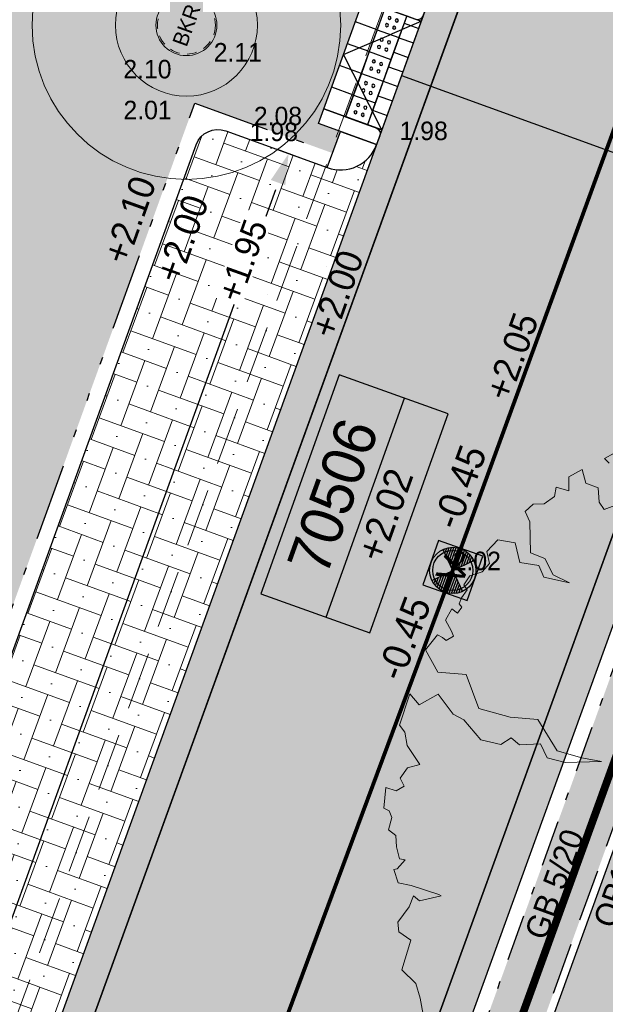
# Model space of a CAD drawing. Header units: metres. Extents: x 134157 to 138734, y 451157 to 455772.
# Tile 718 of 1056: x 136644 to 136652, y 454034 to 454047. Entities that reach past the tile are written whole.
import ezdxf
from ezdxf.enums import TextEntityAlignment as Align

# ---------------------------------------------------------------- set-up
doc = ezdxf.new("R2010")
doc.units = ezdxf.units.M
doc.set_wipeout_variables(frame=1)
for name, pattern in [('CENTER__G5', [2.4, 1.5, -0.3, 0.3, -0.3]), ('DASHDOT__G2', [1.2, 0.6, -0.3, 0, -0.3]), ('DASHED2', [9.524999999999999, 6.35, -3.175]), ('DGN_Style_2', [25.09271647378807, 15.05562988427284, -10.03708658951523]), ('HIDDEN__G5', [1.125, 0.75, -0.375]), ('TR18X20__G2', [2.5999999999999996, 1, -0.4, 0, -0.4, 0, -0.4, 0, -0.4])]:
    doc.linetypes.add(name, pattern=pattern)
doc.layers.add('-DR-alg-hulplijnen', color=210, linetype='Continuous', plot=False)
doc.layers.add('-DR-alg-hulplijnen bochtstralen uitritconstructies', color=210, linetype='Continuous', plot=False)
doc.layers.add('-DR-alg-hulplijnen kantverharding asflast nieuwe fietsstraat', color=7, linetype='Continuous', true_color=0xff9429, plot=False)
for name, color, linetype, lineweight in [('-DR-bs-boom', 253, 'Continuous', 13), ('-DR-nw-inr-brandkraan', 2, 'Continuous', 0), ('-DR-nw-rio-HWA 125', 170, 'HIDDEN__G5', 13), ('-DR-nw-vh-arc-tegels 300x300x45', 253, 'Continuous', 9)]:
    doc.layers.add(name, color=color, linetype=linetype, lineweight=lineweight)
for name, color, linetype in [('-DR-bs-rio-DWA Jutfaseweg', 253, 'Continuous'), ('-DR-bs-rio-inspectieput', 253, 'Continuous'), ('-DR-bs-rio-putnummer @ 0.2', 253, 'Continuous'), ('-DR-bs-rio-txt @ 0.2', 253, 'Continuous'), ('-DR-bs-txt-hoogtemaat', 253, 'Continuous'), ('-DR-nw-maatvoering', 3, 'Continuous'), ('-DR-nw-rio-HWA 160', 170, 'CENTER__G5'), ('-DR-nw-rio-putrand VWA', 2, 'Continuous'), ('-DR-nw-txt-hoogtemaat', 2, 'Continuous'), ('-DR-nw-vh-band 10x20 ob', 2, 'HIDDEN__G5'), ('-DR-nw-vh-band 18-20x25', 2, 'TR18X20__G2'), ('-DR-nw-vh-band 18-20x25 hoekblok R 0.50 uitwendig', 2, 'Continuous'), ('-DR-nw-vh-band 18-20x25 Inritperronbanden', 2, 'Continuous'), ('-DR-nw-vh-band 5-20x25', 2, 'DASHDOT__G2'), ('-DR-nw-vh-block invalide oprit dubbelklinkers', 252, 'Continuous'), ('-DR-nw-vh-block invalide oprit tegels 300x300x60', 252, 'Continuous'), ('-DR-nw-vh-block oprit Utrecht 80cm diep', 7, 'Continuous'), ('-DR-nw-vh-geleidelijntegels noppentegels 300x300x60', 250, 'Continuous'), ('-DR-nw-vh-kantverharding', 3, 'Continuous'), ('-DR-nw-vh-scheiding verhardingen trottoir', 1, 'Continuous'), ('-DR-nw-vh-txt-kantopsluitingen', 2, 'Continuous')]:
    doc.layers.add(name, color=color, linetype=linetype)
doc.layers.add('-DR-nw-gr-arc-gras', color=7, linetype='Continuous', true_color=0xb5d5a4)
for name, color, linetype, lineweight, true_color in [('-DR-nw-vh-arc-asfalt fietsstraat rood', 7, 'Continuous', 9, 0xdfbfc7), ('-DR-nw-vh-arc-sbs df Drainflow', 7, 'Continuous', 9, 0xb9747c), ('-DR-nw-vh-arc-sbs kf bruinrood rabat halfsteens', 7, 'Continuous', 9, 0xb88485)]:
    doc.layers.add(name, color=color, linetype=linetype, lineweight=lineweight, true_color=true_color)
doc.layers.add('-DR-nw-vh-arc-halfverharding stabilizer', color=7, linetype='Continuous', lineweight=9, true_color=0xe2e1c1, transparency=0.1)
doc.styles.add('CiCom Engineering', font='txt', dxfattribs={"height": 1.8})
doc.styles.add('Drong', font='txt', dxfattribs={"height": 1.8})
doc.dimstyles.new('Drong', dxfattribs={"dimtxt": 1.8, "dimasz": 2.5, "dimexe": 0, "dimexo": 0, "dimgap": 0.9, "dimtad": 1, "dimzin": 0, "dimdsep": 46, "dimtxsty": 'Drong', "dimblk": 'dimblk-wit', "dimcen": 0, "dimse1": 1, "dimse2": 1, "dimclrd": 256, "dimclre": 1, "dimclrt": 7, "dimadec": 0, "dimazin": 0, "dimtfac": 1, "dimtmove": 0, "dimatfit": 3, "dimfxl": 1, "dimtolj": 1, "dimtzin": 0, "dimarcsym": 0})
pattern_1 = [(115.3356253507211, (136419.7180158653, 453326.2367068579), (-0.2236810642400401, -0.1059037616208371), [0.06, -0.187485]), (205.3356253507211, (136419.7180158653, 453326.2367068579), (0.1059037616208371, -0.22368106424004), [0.06, -0.187485])]

# ---------------------------------------------------------------- blocks, each defined once
blk = doc.blocks.new('Boom bestaand 1')
for points in [[(-0.4876793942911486, -0.04689045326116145), (-0.4867905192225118, -0.05932826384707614), (-0.4796799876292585, -0.05666299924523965)], [(-0.4325726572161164, -0.05488624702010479), (-0.4341562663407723, -0.082442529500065), (-0.4438616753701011, -0.08442230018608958), (-0.4591129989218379, -0.0788789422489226), (-0.4694125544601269, -0.08976781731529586), (-0.4852582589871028, -0.08739209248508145), (-0.4834755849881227, -0.1044182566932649), (-0.4690165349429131, -0.1107536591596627), (-0.4787219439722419, -0.1222364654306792), (-0.4698088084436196, -0.1279778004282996), (-0.4666397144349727, -0.1420344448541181), (-0.471197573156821, -0.1534835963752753), (-0.4672833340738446, -0.1649416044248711), (-0.4544219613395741, -0.1649416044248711), (-0.4219893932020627, -0.1780763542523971), (-0.409966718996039, -0.1657799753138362), (-0.389277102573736, -0.1643826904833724), (-0.3736199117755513, -0.1512478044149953), (-0.3909544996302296, -0.175281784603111), (-0.4052137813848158, -0.175281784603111), (-0.4169567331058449, -0.1934470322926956), (-0.4393239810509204, -0.1892550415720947), (-0.4502279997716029, -0.2060228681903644), (-0.4429587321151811, -0.2225112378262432), (-0.4293484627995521, -0.2253992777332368), (-0.4239762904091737, -0.2366267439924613), (-0.4254414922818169, -0.2510271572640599), (-0.418848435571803, -0.2612782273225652), (-0.4122553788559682, -0.2603019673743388), (-0.4066391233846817, -0.2695767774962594), (-0.4012669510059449, -0.2747023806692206), (-0.3966274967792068, -0.2734819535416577), (-0.3924762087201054, -0.2805602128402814), (-0.3993135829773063, -0.2847094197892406), (-0.3905228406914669, -0.2961809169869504), (-0.3763599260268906, -0.2947164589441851), (-0.3702552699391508, -0.2952046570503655), (-0.3690343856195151, -0.3047234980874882), (-0.3739181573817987, -0.307164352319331), (-0.3790460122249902, -0.3110695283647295), (-0.3685879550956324, -0.3301182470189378), (-0.3402060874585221, -0.3273904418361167), (-0.3249566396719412, -0.2991245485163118), (-0.2839884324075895, -0.301203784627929), (-0.2610645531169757, -0.2728350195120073), (-0.2463278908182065, -0.2450116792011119), (-0.2053925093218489, -0.2390105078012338), (-0.1868351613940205, -0.2166427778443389), (-0.1742816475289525, -0.1980938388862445), (-0.189564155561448, -0.2362827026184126), (-0.2026635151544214, -0.2526493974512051), (-0.2201291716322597, -0.2531949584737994), (-0.2283163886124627, -0.2755626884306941), (-0.2392323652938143, -0.2810182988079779), (-0.2370492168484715, -0.2946571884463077), (-0.2506941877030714, -0.313205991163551), (-0.2790760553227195, -0.3219349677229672), (-0.2898422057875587, -0.3303738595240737), (-0.3172829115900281, -0.3367933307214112), (-0.3145534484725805, -0.3612149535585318), (-0.3303818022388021, -0.3661248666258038), (-0.3025457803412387, -0.3906749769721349), (-0.2927212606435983, -0.3884927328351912), (-0.2779845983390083, -0.3917659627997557), (-0.2528775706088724, -0.3874016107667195), (-0.2548309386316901, -0.4015582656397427), (-0.2470641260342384, -0.4137096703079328), (-0.2372707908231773, -0.4130346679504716), (-0.235920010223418, -0.4234984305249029), (-0.2440246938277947, -0.4329495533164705), (-0.2234253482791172, -0.4440884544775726), (-0.2183598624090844, -0.4397003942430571), (-0.2102551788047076, -0.4400378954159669), (-0.1991112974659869, -0.448814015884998), (-0.1899934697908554, -0.4440884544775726), (-0.1778364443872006, -0.4484763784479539), (-0.1639910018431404, -0.4505016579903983), (-0.1606139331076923, -0.4451010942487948), (-0.1548731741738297, -0.4572524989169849), (-0.1555486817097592, -0.4613030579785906), (-0.1400145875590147, -0.4626531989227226), (-0.1312346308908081, -0.4505016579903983), (-0.1096221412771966, -0.4258612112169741), (-0.1072582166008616, -0.4238359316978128), (-0.1116481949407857, -0.448814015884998), (-0.1194152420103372, -0.4525269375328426), (-0.1102974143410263, -0.4619780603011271), (-0.09917651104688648, -0.4806846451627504), (-0.0889794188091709, -0.4840821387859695), (-0.07470325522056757, -0.4752485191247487), (-0.04819058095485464, -0.4976722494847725), (-0.02779592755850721, -0.489518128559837), (-0.01080061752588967, -0.4915566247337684), (0.01571205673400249, -0.4976722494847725)]]:
    blk.add_lwpolyline(points)
blk = doc.blocks.new('*X91')
at = {"color": 0, "ltscale": 0.5}
for p, q in [((126991.2629420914, 427696.486019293), (127067.7071993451, 427705.0261523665)), ((125441.0058628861, 427235.7680935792), (125980.0266804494, 427295.985952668)), ((125475.5253790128, 427335.4670658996), (125874.790300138, 427380.0717972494)), ((125523.4259358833, 427436.6609296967), (125769.5539198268, 427464.157641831)), ((125587.873282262, 427539.7033533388), (125664.3175395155, 427548.2434864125)), ((126570.833719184, 427170.3041177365), (127356.1201106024, 427258.0340601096)), ((126654.9195637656, 427275.5404980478), (127322.2184035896, 427350.0892097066)), ((126739.005408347, 427380.7768783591), (127278.0262259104, 427440.9947374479)), ((126823.0912529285, 427486.0132586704), (127222.3561740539, 427530.6179900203)), ((126907.17709751, 427591.2496389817), (127153.3050814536, 427618.7463511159)), ((125402.0241117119, 426943.8855111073), (126295.7358213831, 427043.7284189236)), ((125405.2130496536, 427040.0843211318), (126190.499441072, 427127.814263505)), ((125408.0000215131, 426848.7105715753), (126400.9722016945, 426959.642574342)), ((125417.9642209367, 427137.3513964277), (126085.2630607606, 427211.9001080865)), ((125423.0129560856, 426754.5452225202), (126318.5761854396, 426854.5949768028)), ((126402.6620300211, 426959.831357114), (127395.6342102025, 427070.7633598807)), ((126486.7478746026, 427065.0677374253), (127380.4595842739, 427164.9106452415)), ((126506.2085820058, 426875.5567297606), (127401.7718113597, 426975.6064840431)), ((126611.444962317, 426791.4708851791), (127398.7490995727, 426879.4262443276)), ((125447.1862036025, 426661.403237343), (126234.4903408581, 426749.3585964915)), ((125480.9119498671, 426569.3284299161), (126150.4044962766, 426644.1222161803)), ((125524.9116589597, 426478.4014001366), (126066.3186516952, 426538.8858358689)), ((125580.3628158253, 426388.753693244), (125982.2328071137, 426433.6494555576)), ((126716.6813426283, 426707.3850405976), (127386.1738890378, 426782.1788268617)), ((126821.9177229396, 426623.2991960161), (127363.324715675, 426683.7836317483)), ((126927.1541032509, 426539.2133514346), (127329.0240945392, 426584.1091137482)), ((127032.3904835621, 426455.1275068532), (127281.3851605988, 426482.9444777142)), ((125649.1522854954, 426300.5961043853), (125898.1469625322, 426328.4130752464)), ((125734.4152620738, 426214.2788884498), (125814.0611179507, 426223.176694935)), ((127137.6268638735, 426371.0416622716), (127217.2727197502, 426379.9394687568))]:
    blk.add_line(p, q, dxfattribs=at)
blk = doc.blocks.new('Inspectieput')
at = {"color": 0, "ltscale": 0.5}
for p, q in [((0.3534491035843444, 0.3528072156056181), (-0.3543000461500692, -0.3536566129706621)), ((-0.3536573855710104, 0.3534498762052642), (0.3528064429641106, -0.3542992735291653))]:
    blk.add_line(p, q, dxfattribs=at)
blk.add_circle((-0.0004254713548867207, -0.0004246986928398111), 0.5, dxfattribs=at)
at = {"color": 0, "ltscale": 0.5, "xscale": 0.0005, "yscale": 0.0005, "zscale": 0.0005, "rotation": 353.5734378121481}
blk.add_blockref('*X91', (-86.69891011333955, -205.0643353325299), dxfattribs=at)
blk = doc.blocks.new('*U99')
at = {"style": 'Drong'}
blk.add_attdef('BOBL', text='', height=1.8, rotation=359.5962928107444, dxfattribs=at).set_placement((-188.1267888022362, 1.325566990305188), align=Align.BOTTOM_LEFT)
blk.add_attdef('MATERIAAL', text='', height=1.8, rotation=359.5962928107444, dxfattribs=at).set_placement((0, 0), align=Align.BOTTOM_CENTER)
blk.add_attdef('BOBR', text='', height=1.8, rotation=359.5962928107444, dxfattribs=at).set_placement((149.9356494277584, -1.056467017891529), align=Align.BOTTOM_RIGHT)
blk = doc.blocks.new('*U100')
at = {"style": 'Drong'}
blk.add_attdef('BOBL', text='', height=1.799999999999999, rotation=359.2683114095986, dxfattribs=at).set_placement((-163.9637080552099, 2.093991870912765), align=Align.BOTTOM_LEFT)
blk.add_attdef('MATERIAAL', text='', height=1.799999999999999, rotation=359.2683114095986, dxfattribs=at).set_placement((0, 0), align=Align.BOTTOM_CENTER)
blk.add_attdef('BOBR', text='', height=1.799999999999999, rotation=359.2683114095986, dxfattribs=at).set_placement((164.8590032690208, -2.105425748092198), align=Align.BOTTOM_RIGHT)
blk = doc.blocks.new('block brandkraan')
at = {"layer": '-DR-alg-hulplijnen', "linetype": 'DGN_Style_2', "lineweight": 0}
for centre, radius in [((0, 4.656612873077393e-10), 1.999993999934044), ((0, 0), 0.9199939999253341)]:
    blk.add_circle(centre, radius, dxfattribs=at)
at = {"layer": '-DR-nw-inr-brandkraan', "linetype": 'Continuous', "lineweight": 0, "ltscale": 0.02}
blk.add_circle((0, 0), 0.395, dxfattribs=at)
at = {"layer": '-DR-nw-inr-brandkraan', "linetype": 'DASHED2', "lineweight": 0, "ltscale": 0.02}
blk.add_circle((0, 0), 0.375, dxfattribs=at)
at = {"layer": '-DR-nw-inr-brandkraan', "linetype": 'Continuous', "lineweight": 13, "style": 'Drong'}
blk.add_text('BKR', height=0.2, rotation=70.17516579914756, dxfattribs=at).set_placement((0, 6.984919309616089e-10), align=Align.MIDDLE_CENTER)
blk = doc.blocks.new('*U1791')
blk.add_wipeout([(0, 0), (0.13874500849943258, -0.2659883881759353), (-0.1272433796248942, -0.40473339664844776), (-0.2659883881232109, -0.13874500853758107)])
for points in [[(-0.265988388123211, -0.1387450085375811), (0, 0)], [(0, 0), (0.1387450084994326, -0.2659883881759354)], [(-0.265988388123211, -0.1387450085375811), (-0.1272433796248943, -0.4047333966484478)], [(-0.1272433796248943, -0.4047333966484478), (0.1387450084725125, -0.2659883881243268)]]:
    blk.add_lwpolyline(points)
at = {"color": 253}
for centre in [(-0.04241445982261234, -0.1349111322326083), (-0.131077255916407, -0.1811594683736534), (-0.08482891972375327, -0.2698222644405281), (0.003833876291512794, -0.2235739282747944)]:
    blk.add_circle(centre, 0.01999999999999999, dxfattribs=at)
blk.add_wipeout([(-0.2659883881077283, -0.1387450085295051), (-0.12724337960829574, -0.4047333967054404), (-0.3932317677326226, -0.5434784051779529), (-0.5319767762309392, -0.2774900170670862)])
for points in [[(-0.5319767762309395, -0.2774900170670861), (-0.2659883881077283, -0.1387450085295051)], [(-0.2659883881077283, -0.1387450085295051), (-0.1272433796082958, -0.4047333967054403)], [(-0.5319767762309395, -0.2774900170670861), (-0.3932317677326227, -0.543478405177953)], [(-0.3932317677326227, -0.543478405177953), (-0.1272433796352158, -0.4047333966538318)]]:
    blk.add_lwpolyline(points)
for centre in [(-0.3084028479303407, -0.2736561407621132), (-0.3970656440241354, -0.3199044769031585), (-0.2621545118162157, -0.3623189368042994), (-0.3508173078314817, -0.408567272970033)]:
    blk.add_circle(centre, 0.01999999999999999, dxfattribs=at)
blk.add_wipeout([(-0.5319767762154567, -0.2774900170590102), (-0.3932317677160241, -0.5434784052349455), (-0.659220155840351, -0.6822234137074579), (-0.7979651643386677, -0.4162350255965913)])
for points in [[(-0.7979651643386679, -0.4162350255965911), (-0.5319767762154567, -0.2774900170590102)], [(-0.5319767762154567, -0.2774900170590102), (-0.3932317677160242, -0.5434784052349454)], [(-0.7979651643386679, -0.4162350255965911), (-0.659220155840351, -0.682223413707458)], [(-0.659220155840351, -0.682223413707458), (-0.3932317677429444, -0.5434784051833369)]]:
    blk.add_lwpolyline(points)
for centre in [(-0.6630540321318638, -0.4586494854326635), (-0.5743912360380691, -0.4124011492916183), (-0.5281428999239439, -0.5010639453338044), (-0.6168056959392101, -0.5473122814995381)]:
    blk.add_circle(centre, 0.01999999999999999, dxfattribs=at)
blk.add_wipeout([(-0.7979651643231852, -0.4162350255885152), (-0.6592201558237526, -0.6822234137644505), (-0.9252085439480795, -0.8209684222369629), (-1.0639535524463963, -0.5549800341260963)])
for points in [[(-1.063953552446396, -0.5549800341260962), (-0.7979651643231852, -0.4162350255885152)], [(-0.7979651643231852, -0.4162350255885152), (-0.6592201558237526, -0.6822234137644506)], [(-1.063953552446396, -0.5549800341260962), (-0.9252085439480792, -0.820968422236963)], [(-0.9252085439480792, -0.820968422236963), (-0.6592201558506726, -0.6822234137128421)]]:
    blk.add_lwpolyline(points)
for centre in [(-0.929042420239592, -0.5973944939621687), (-0.8403796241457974, -0.5511461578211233), (-0.7941312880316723, -0.6398089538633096), (-0.8827940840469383, -0.6860572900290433)]:
    blk.add_circle(centre, 0.01999999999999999, dxfattribs=at)
blk.add_wipeout([(-1.0639535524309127, -0.5549800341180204), (-0.9252085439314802, -0.8209684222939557), (-1.1911969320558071, -0.9597134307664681), (-1.3299419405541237, -0.6937250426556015)])
for points in [[(-1.329941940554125, -0.6937250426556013), (-1.063953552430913, -0.5549800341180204)], [(-1.063953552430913, -0.5549800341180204), (-0.9252085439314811, -0.8209684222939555)], [(-1.329941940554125, -0.6937250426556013), (-1.191196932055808, -0.959713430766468)], [(-1.191196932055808, -0.959713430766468), (-0.9252085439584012, -0.8209684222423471)]]:
    blk.add_lwpolyline(points)
for centre in [(-1.19503080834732, -0.7361395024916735), (-1.106368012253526, -0.6898911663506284), (-1.060119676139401, -0.7785539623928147), (-1.148782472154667, -0.8248022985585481)]:
    blk.add_circle(centre, 0.01999999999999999, dxfattribs=at)
blk = doc.blocks.new('*U1797')
at = {"layer": '-DR-nw-vh-block invalide oprit dubbelklinkers', "flags": 128}
for points in [[(-0.4020347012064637, 0.3582849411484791), (0.1086663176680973, 1.768669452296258)], [(0.3907432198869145, 1.666529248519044), (-0.1199577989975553, 0.2561447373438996)], [(0.04085608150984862, 0.1128307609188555), (0.6060318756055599, 1.67365628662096)], [(0.3907432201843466, 1.666529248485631), (0.5787944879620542, 1.598435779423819)], [(0.3566964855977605, 1.572503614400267), (0.5447477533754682, 1.504410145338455)], [(0.2886030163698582, 1.384452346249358), (0.4766542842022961, 1.316358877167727)], [(0.2205095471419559, 1.196401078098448), (0.4085608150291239, 1.128307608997)], [(0.1524160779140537, 1.008349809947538), (0.3404673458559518, 0.9402563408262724)], [(0.0843226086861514, 0.8202985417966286), (0.2723738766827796, 0.7522050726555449)], [(0.01622913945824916, 0.632247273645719), (0.2042804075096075, 0.5641538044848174)], [(-0.05186432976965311, 0.4441960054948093), (0.1361869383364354, 0.3761025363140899)], [(-0.1199577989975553, 0.2561447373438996), (0.06809346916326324, 0.1880512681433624)]]:
    blk.add_lwpolyline(points, dxfattribs=at)
at = {"layer": '-DR-nw-vh-block invalide oprit tegels 300x300x60', "flags": 128}
for points in [[(0.006526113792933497, 1.486592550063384), (-0.2755507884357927, 1.588732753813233)], [(-0.09561408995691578, 1.204515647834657), (-0.3776909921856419, 1.306655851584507)], [(-0.1977542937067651, 0.9224387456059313), (-0.4798311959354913, 1.024578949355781)], [(-0.2998944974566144, 0.6403618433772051), (-0.5819713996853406, 0.7425020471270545)]]:
    blk.add_lwpolyline(points, dxfattribs=at)
at = {"layer": '-DR-nw-vh-geleidelijntegels noppentegels 300x300x60', "xscale": -1, "rotation": 97.71681402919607}
blk.add_blockref('*U1791', (-0.4020347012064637, 0.3582849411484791), dxfattribs=at)
at = {"layer": '-DR-alg-hulplijnen'}
blk.add_lwpolyline([(-0.6841116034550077, 0.4604251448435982), (-0.1734105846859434, 1.870809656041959), (0.5787944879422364, 1.598435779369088), (0.06809346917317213, 0.1880512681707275)], close=True, dxfattribs=at)
for points in [[(0.5787944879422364, 1.598435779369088), (0.6468879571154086, 1.786487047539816)], [(0.06809346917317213, 0.1880512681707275), (0, 0)]]:
    blk.add_lwpolyline(points, dxfattribs=at)
at = {"layer": '-DR-nw-vh-band 18-20x25 Inritperronbanden'}
for points in [[(0.6060318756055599, 1.67365628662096), (0.6468879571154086, 1.786487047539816), (-0.1053171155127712, 2.058860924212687), (-0.1734105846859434, 1.870809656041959), (0.5035739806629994, 1.625673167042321, 0.414213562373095)], [(0.04085608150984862, 0.1128307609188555), (0, 0), (-0.7522050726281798, 0.2723738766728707), (-0.6841116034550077, 0.4604251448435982), (-0.007127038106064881, 0.2152886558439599, -0.414213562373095)]]:
    blk.add_lwpolyline(points, format="xyb", close=True, dxfattribs=at)
at = {"layer": '-DR-nw-vh-scheiding verhardingen trottoir', "flags": 128}
for points in [[(-0.6841116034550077, 0.4604251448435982), (-0.1734105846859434, 1.870809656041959)], [(0.06809346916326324, 0.1880512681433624), (-0.4287610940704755, 1.165617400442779), (0.5787944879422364, 1.598435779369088)]]:
    blk.add_lwpolyline(points, dxfattribs=at)
blk = doc.blocks.new('dimblk-wit')
at = {"color": 7}
blk.add_line((2.842170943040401e-14, -0.3333333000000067), (-2.842170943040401e-14, 0.3333333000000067), dxfattribs=at)
blk.add_solid([(0, 0), (-0.7999999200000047, 0.1999999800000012), (-0.7999999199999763, -0.1999999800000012)], dxfattribs=at)
blk = doc.blocks.new('*D696')
at = {"layer": '-DR-nw-maatvoering', "lineweight": -2, "transparency": 16777216}
blk.add_line((136647.4548825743, 454044.5109353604), (136639.964600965, 454023.8252958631), dxfattribs=at)
at = {"layer": 'Defpoints', "color": 0, "transparency": 16777216}
for p in [(136647.6251162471, 454044.9810635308), (136639.7943672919, 454023.3551676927), (136639.794367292, 454023.3551676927)]:
    blk.add_point(p, dxfattribs=at)
at = {"layer": '-DR-nw-maatvoering', "lineweight": -2, "transparency": 16777216, "xscale": 0.5, "yscale": 0.5, "zscale": 0.5}
for p, rotation in [((136647.6251162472, 454044.9810635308), 70.09465014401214), ((136639.794367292, 454023.3551676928), 250.0946501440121)]:
    blk.add_blockref('dimblk-wit', p, dxfattribs=dict(at, rotation=rotation))
at = {"layer": '-DR-nw-maatvoering', "color": 7, "transparency": 16777216, "insert": (136643.3677777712, 454034.2919409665), "char_height": 0.36, "attachment_point": 5, "rotation": 70.09465014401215, "style": 'Drong'}
blk.add_mtext('\\A1;23.00', dxfattribs=at)
blk = doc.blocks.new('*U2049')
at = {"color": 0}
blk.add_lwpolyline([(-0.2761762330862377, -0.3315367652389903), (0.3313068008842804, -0.2761800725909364), (0.2759501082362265, 0.3313029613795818), (-0.3315329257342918, 0.2759462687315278)], close=True, dxfattribs=at)
at = {"color": 0, "ltscale": 0.5}
blk.add_circle((-0.0002002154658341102, -0.0002399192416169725), 0.2599019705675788, dxfattribs=at)
at = {"style": 'Drong'}
blk.add_text('V', height=0.36, dxfattribs=at).set_placement((0, 0), align=Align.MIDDLE_CENTER)
blk = doc.blocks.new('*U2240')
at = {"color": 0}
blk.add_lwpolyline([(-7.539776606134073, 0), (7.539776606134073, 0), (7.539776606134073, 7.5), (-7.539776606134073, 7.5)], close=True, dxfattribs=at)
blk.add_lwpolyline([(-7.539776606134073, 3), (7.539776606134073, 3)], dxfattribs=at)
at = {"style": 'CiCom Engineering'}
for tag, height, p in [('PUTNUMMER', 2.75, (0, 3.868949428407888)), ('MAAIVELD', 1.8, (0, 0.7512558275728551))]:
    blk.add_attdef(tag, text='', height=height, dxfattribs=at).set_placement(p, align=Align.CENTER)

msp = doc.modelspace()

# ---------------------------------------------------------------- hatches: boundary and pattern name
at = {"layer": '-DR-nw-gr-arc-gras', "transparency": 33554687}
h = msp.add_hatch(dxfattribs=at)
h.set_pattern_fill('AGR-BOLLEN', color=256, scale=0.1, pattern_type=2)
h.set_pattern_definition(pattern_1)
edge = h.paths.add_edge_path()
edge.add_arc((-7000776.809524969, 3043164.567559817), 7592527.997363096, 340.0567505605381, 340.0572256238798)
edge.add_line((136455.7815594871, 453494.2542758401), (136455.1236032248, 453494.4934109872))
edge.add_arc((380495.2223584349, 364992.5484406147), 259592.3035530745, 160.0666568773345, 160.0804453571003)
edge.add_line((136433.832290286, 453435.7615323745), (136433.813485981, 453435.768343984))
edge.add_line((136433.813485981, 453435.768343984), (136432.1794965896, 453431.2550945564))
edge.add_line((136432.1794965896, 453431.2550945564), (136432.198303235, 453431.2482893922))
edge.add_line((136432.198303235, 453431.2482893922), (136431.6776287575, 453429.8696050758))
edge.add_line((136431.6776287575, 453429.8696050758), (136432.3363505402, 453429.6312341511))
edge.add_line((136432.3363505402, 453429.6312341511), (136434.3092713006, 453435.0765756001))
h = msp.add_hatch(dxfattribs=at)
h.set_pattern_fill('AGR-BOLLEN', color=256, scale=0.1, pattern_type=2)
h.set_pattern_definition(pattern_1)
edge = h.paths.add_edge_path()
edge.add_line((136644.2753070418, 454017.4218487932), (136643.9350728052, 454016.4814706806))
edge.add_line((136643.9350728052, 454016.4814706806), (136643.8839339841, 454016.3403207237))
edge.add_line((136643.8839339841, 454016.3403207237), (136644.542212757, 454016.1016536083))
edge.add_arc((1711333.983143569, -116117.4265426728), 1674723.581774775, 160.0956720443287, 160.096657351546, ccw=False)
edge.add_line((136654.3469492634, 454043.1812754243), (136653.6888597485, 454043.419891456))
edge.add_line((136653.6888597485, 454043.419891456), (136653.6378049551, 454043.2789838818))
edge.add_line((136653.6378049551, 454043.2789838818), (136653.2975354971, 454042.3386559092))
edge.add_line((136653.2975354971, 454042.3386559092), (136644.2753070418, 454017.4218487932))
h = msp.add_hatch(dxfattribs=at)
h.set_pattern_fill('AGR-BOLLEN', color=256, scale=0.1, pattern_type=2)
h.set_pattern_definition(pattern_1)
h.paths.add_polyline_path([(136623.2817607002, 453954.451595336, 0.01664357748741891), (136622.2925826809, 453951.4069133), (136620.7154005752, 453945.9395130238, -0.01664357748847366), (136619.6480754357, 453942.6542947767), (136615.1746998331, 453930.3003353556), (136616.1149561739, 453929.9598680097), (136620.5883317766, 453942.313827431, 0.01664357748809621), (136621.6762219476, 453945.6623446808), (136623.2534040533, 453951.129744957, -0.0166435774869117), (136624.222017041, 453954.1111279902), (136660.1395627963, 454053.2258281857), (136661.74, 454052.5500000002), (136663.585, 454057.8020000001), (136661.9933947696, 454058.3644181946), (136678.2856266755, 454103.4166410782), (136677.3453703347, 454103.7571084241)])
at = {"layer": '-DR-nw-vh-arc-asfalt fietsstraat rood', "transparency": 33554687}
h = msp.add_hatch(color=256, dxfattribs=at)
h.dxf.hatch_style = 1
edge = h.paths.add_edge_path()
edge.add_line((136621.1191711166, 453955.2346702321), (136699.219600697, 454170.9217985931))
edge.add_arc((132463.7408879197, 455704.5910048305), 4504.600000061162, 340.0946501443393, 342.4755033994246)
edge.add_line((136759.2747347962, 454348.1949966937), (136783.3161431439, 454424.331082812))
edge.add_line((136783.3161431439, 454424.331082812), (136779.3110722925, 454425.5957596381))
edge.add_line((136779.3110722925, 454425.5957596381), (136755.2696639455, 454349.4596735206))
edge.add_arc((132463.7408877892, 455704.5910048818), 4500.400000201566, 340.09465014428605, 342.4755033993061, ccw=False)
edge.add_line((136695.2705240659, 454172.3517614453), (136617.1700944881, 453956.6646330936))
edge.add_line((136617.1700944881, 453956.6646330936), (136621.1191711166, 453955.2346702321))
at = {"layer": '-DR-nw-vh-arc-halfverharding stabilizer'}
h = msp.add_hatch(dxfattribs=at)
h.set_pattern_fill('GRAVEL', color=256, scale=0.03)
h.set_pattern_definition([(228.0127875, (0.54864, 0.7619999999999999), (-6.096000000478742, -6.857999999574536), [0.102516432, -10.1491450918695]), (184.969741, (0.4800599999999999, 0.6858), (9.143999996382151, 0.7620000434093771), [0.175921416, -17.41621466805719]), (132.5104471, (0.3048, 0.6705599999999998), (7.620000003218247, -8.381999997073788), [0.124044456, -12.28041683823]), (267.273689, (0.00762, 0.4800599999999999), (0.7620000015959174, 15.23999999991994), [0.160201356, -15.8599312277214]), (292.83365418, (0, 0.32004), (-3.810000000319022, 9.143999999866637), [0.15709011, -15.5519423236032]), (357.2736889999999, (0.06096, 0.17526), (-15.23999999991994, 0.7620000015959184), [0.160201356, -15.8599312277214]), (37.69424047, (0.22098, 0.16764), (-9.905999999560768, -7.620000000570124), [0.211858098, -20.9739345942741]), (72.25532837, (0.38862, 0.29718), (5.334000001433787, 16.76399999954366), [0.200015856, -19.8015769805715]), (121.42956562, (0.4495799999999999, 0.48768), (-6.096000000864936, 9.905999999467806), [0.1607439, -15.9136637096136]), (175.2363583, (0.36576, 0.6248400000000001), (8.381999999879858, -0.7620000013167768), [0.183513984, -8.992181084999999]), (222.3974378, (0.18288, 0.64008), (-9.143999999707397, -8.382000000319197), [0.237323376, -23.4950317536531]), (138.81407483, (0.7619999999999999, 0.47244), (-5.333999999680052, 4.572000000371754), [0.08100136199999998, -8.0191697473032]), (171.4692344, (0.70104, 0.52578), (9.906000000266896, -1.523999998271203), [0.154104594, -15.256391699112]), (225, (0.54864, 0.54864), (-1.06581410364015e-16, -0.7620000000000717), [0.107762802, -0.9698679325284]), (203.19859051, (0.4953, 0.64008), (3.810000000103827, 1.5239999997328), [0.05803239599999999, -5.745186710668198]), (291.80140949, (0.44196, 0.61722), (-0.7620000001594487, 2.285999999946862), [0.082069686, -4.021425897]), (30.96375653, (0.47244, 0.5410200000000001), (2.286000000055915, 1.523999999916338), [0.133295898, -4.309889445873]), (161.56505118, (0.5867399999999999, 0.6096), (1.524000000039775, -0.761999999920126), [0.096386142, -2.3132694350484]), (16.389540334, (0, 0.61722), (7.620000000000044, 2.286000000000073), [0.1350264, -13.3676480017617]), (70.34617594, (0.12954, 0.65532), (-3.048000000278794, -8.381999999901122), [0.113279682, -11.21466470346]), (293.19859051, (0.5867399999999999, 0.7619999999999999), (-1.523999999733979, 3.810000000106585), [0.11606403, -5.687155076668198]), (343.6104596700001, (0.6324599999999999, 0.65532), (-7.620000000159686, 2.285999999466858), [0.1350264, -13.367648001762]), (339.44395478, (0, 0.14478), (-3.809999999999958, 1.524000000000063), [0.1302105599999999, -6.3803202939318]), (294.7751406, (0.12192, 0.09906), (-3.810000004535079, 8.381999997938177), [0.109101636, -10.801078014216]), (66.80140949, (0.59436, 0), (1.523999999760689, 3.810000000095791), [0.11606403, -5.687155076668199]), (17.35402464, (0.64008, 0.10668), (-9.905999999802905, -3.048000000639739), [0.127734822, -12.64571279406]), (69.44395478, (0.22098, 0), (-1.524000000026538, -3.809999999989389), [0.06510527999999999, -6.445425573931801]), (101.309932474, (0.54864, 0), (-0.7620000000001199, 3.048000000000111), [0.03885437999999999, -3.8465984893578]), (165.963756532, (0.5410200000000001, 0.0381), (2.285999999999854, -0.7619999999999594), [0.15709011, -2.9847163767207]), (186.00900596, (0.38862, 0.0762), (7.61999999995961, 0.762000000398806), [0.1455801, -14.4124094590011]), (303.69006753, (0.47244, 0.47244), (-0.7620000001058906, 1.523999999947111), [0.109897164, -2.637532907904]), (353.15722659, (0.5334, 0.3809999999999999), (12.9540000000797, -1.523999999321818), [0.191867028, -18.9948027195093]), (60.9453959, (0.7239, 0.35814), (-3.048000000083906, -5.333999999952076), [0.078452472, -7.766817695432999]), (90, (0.7619999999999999, 0.42672), (-0.7619999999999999, 0.7619999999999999), [0.04572, -0.7162799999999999]), (120.25643716, (0.37338, 0.09906), (3.047999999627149, -5.334000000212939), [0.105860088, -10.48018223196]), (48.01278749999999, (0.32004, 0.1905), (6.096000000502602, 6.857999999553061), [0.205032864, -10.0466286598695]), (0, (0.4572, 0.3429), (0.7619999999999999, 0.7619999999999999), [0.19812, -0.5638799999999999]), (325.3048465, (0.65532, 0.3429), (7.620000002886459, -5.333999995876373), [0.120482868, -11.927795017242]), (254.0546040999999, (0.75438, 0.27432), (-0.761999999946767, -3.048000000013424), [0.110948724, -5.4364950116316]), (207.64597536, (0.7239, 0.16764), (-14.478000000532, -7.619999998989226), [0.18064353, -17.8837393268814]), (175.42607874, (0.5638799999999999, 0.08381999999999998), (-9.905999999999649, 0.7619999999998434), [0.191108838, -18.919753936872])])
h.paths.add_polyline_path([(136647.8899917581, 454022.4112559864), (136655.8335113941, 454044.3485865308), (136654.233720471, 454044.9242607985), (136653.722898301, 454043.5139200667), (136654.4765796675, 454043.2446226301), (136647.0433285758, 454022.7164822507)])
at = {"layer": '-DR-nw-vh-arc-sbs df Drainflow'}
h = msp.add_hatch(dxfattribs=at)
h.set_pattern_fill('AVH-SBS_KEIFORMAAT_ELLEBOOG_01', color=256, scale=3, angle=250, pattern_type=2)
h.set_pattern_definition([(250, (0, 0), (0.3845138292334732, 0.179301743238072), [0.8999999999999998, -0.3]), (340, (-0.2052120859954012, -0.5638155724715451), (0.3845138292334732, 0.179301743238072), [0.8999999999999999, -0.3]), (250, (0.0383478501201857, -0.3332108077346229), (0.3845138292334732, 0.179301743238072), [0, -1.2]), (250, (0.02539267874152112, -0.8073755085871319), (0.3845138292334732, 0.179301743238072), [0, -1.2])])
edge = h.paths.add_edge_path()
edge.add_arc((136648.2968199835, 454045.2696091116), 0.5000000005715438, 250.0946501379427, 340.09465013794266, ccw=False)
edge.add_line((136648.1265863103, 454044.7994809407), (136646.810227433, 454045.2761352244))
edge.add_arc((136646.7080872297, 454044.9940583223), 0.2999999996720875, 70.09465021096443, 160.094650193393)
edge.add_line((136646.4260103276, 454045.0961985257), (136639.3292862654, 454025.4974326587))
edge.add_line((136639.3292862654, 454025.4974326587), (136638.7995417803, 454024.0344564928))
edge.add_arc((136639.0816186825, 454023.9323162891), 0.2999999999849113, 160.0946501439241, 250.0946501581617)
edge.add_line((136638.9794784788, 454023.6502393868), (136640.2958373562, 454023.1735851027))
edge.add_arc((136640.1256036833, 454022.7034569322), 0.5000000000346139, -19.90534984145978, 70.09465015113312, ccw=False)
edge.add_line((136640.5957318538, 454022.5332232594), (136641.3989073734, 454024.7513240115))
edge.add_line((136641.3989073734, 454024.7513240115), (136648.7669481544, 454045.0993754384))
at = {"layer": '-DR-nw-vh-arc-sbs kf bruinrood rabat halfsteens', "transparency": 33554687}
h = msp.add_hatch(color=256, dxfattribs=at)
h.dxf.hatch_style = 1
h.paths.add_polyline_path([(136641.7752021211, 454024.6156678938), (136641.3989073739, 454024.7513240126), (136648.7669481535, 454045.0993754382), (136649.4138361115, 454046.8858624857), (136651.1502195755, 454051.681169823), (136651.5263221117, 454051.5449828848)])
h = msp.add_hatch(color=256, dxfattribs=at)
h.dxf.hatch_style = 1
h.paths.add_polyline_path([(136646.1025917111, 454023.0556225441), (136621.4952736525, 453955.0984832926), (136621.1191711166, 453955.2346702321), (136645.7262969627, 454023.1912786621), (136655.4753987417, 454050.1150200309), (136655.8515012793, 454049.978833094), (136654.1151178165, 454045.1835257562), (136653.4682298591, 454043.3970387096)])
at = {"layer": '-DR-nw-vh-arc-tegels 300x300x45'}
h = msp.add_hatch(dxfattribs=at)
h.set_pattern_fill('AVH-TEGEL_200X200_HALFST', color=256, scale=2, angle=71, pattern_type=2)
h.set_pattern_definition([(71, (0, 0), (-0.05887645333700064, 0.443321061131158), [0.4, -0.4]), (161, (0, 0), (-0.1302272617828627, -0.3782074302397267), [])])
h.paths.add_polyline_path([(136666.0362911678, 454099.840628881), (136666.0427399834, 454099.8584383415), (136667.5129269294, 454099.3260828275), (136664.219776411, 454103.0679530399), (136663.831687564, 454101.1717814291), (136662.2952723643, 454101.4842878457), (136661.7320000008, 454098.7150000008), (136662.3690000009, 454097.616000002), (136662.13, 454096.924), (136648.949, 454060.698), (136648.67, 454060.832), (136645.717, 454052.522), (136645.931, 454052.432), (136621.964, 453986.496), (136621.3235303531, 453984.3741847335), (136620.6998195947, 453982.9568170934), (136625.9622648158, 453984.4702186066), (136624.4578546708, 453985.0149663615), (136626.1844323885, 453989.7831935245), (136636.0239386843, 454016.9566017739), (136637.8104257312, 454016.3097138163), (136637.9125659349, 454016.5917907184), (136637.6304890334, 454016.693930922), (136637.6985825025, 454016.8819821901), (136638.2092835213, 454018.2923667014), (136638.2773769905, 454018.4804179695), (136638.841530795, 454018.276137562), (136640.2544702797, 454022.1782013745), (136640.4076805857, 454022.6013167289), (136640.1726165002, 454022.6864335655), (136640.125603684, 454022.7034569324), (136640.2277438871, 454022.9855338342), (136638.4412568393, 454023.6324217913), (136646.4081927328, 454045.634420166), (136648.1946797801, 454044.9875322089), (136648.2968199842, 454045.2696091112), (136648.0147430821, 454045.3717493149), (136648.0828365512, 454045.5598005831), (136648.59353757, 454046.9701850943), (136648.6616310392, 454047.1582363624), (136649.2257848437, 454046.9539559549), (136650.9621683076, 454051.7492632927), (136650.6800914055, 454051.8514034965), (136650.7822316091, 454052.1334803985), (136648.9957445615, 454052.780368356)])

# ---------------------------------------------------------------- linework, layer by layer
at = {"layer": '-DR-alg-hulplijnen bochtstralen uitritconstructies', "flags": 128}
msp.add_lwpolyline([(136649.0903921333, 454045.992618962), (136654.7305769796, 454043.9460816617)], dxfattribs=at)
at = {"layer": '-DR-alg-hulplijnen kantverharding asflast nieuwe fietsstraat'}
msp.add_lwpolyline([(136795.3186191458, 454446.8927752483, -0.1133395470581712), (136791.4409132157, 454440.3456031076), (136791.3770963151, 454440.278100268, 0.1125669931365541), (136788.0051475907, 454434.5237714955), (136786.0472758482, 454428.3234404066, -0.08061157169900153), (136785.3264985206, 454426.8929456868), (136784.4183557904, 454425.6411321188, 0.08061144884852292), (136783.6975791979, 454424.2106397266), (136783.3161431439, 454424.331082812), (136759.2747347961, 454348.1949966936, -0.01038880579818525), (136699.219600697, 454170.9217985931), (136621.1191711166, 453955.2346702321), (136621.4952736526, 453955.0984832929, 0.01664357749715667), (136620.467022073, 453951.9335331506), (136618.8898399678, 453946.4661328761, -0.01664357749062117)], format="xyb", dxfattribs=at)
at = {"layer": '-DR-bs-rio-DWA Jutfaseweg', "const_width": 0.05, "flags": 128}
for points in [[(136673.2971283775, 454104.0237282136), (136649.7531283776, 454039.5767282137)], [(136626.4242717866, 453976.8341283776), (136649.7531283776, 454039.5767282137)]]:
    msp.add_lwpolyline(points, dxfattribs=at)
at = {"layer": '-DR-nw-rio-HWA 160', "const_width": 0.1, "flags": 128}
msp.add_lwpolyline([(136657.1483474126, 454051.7160470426), (136645.6838325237, 454020.107993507)], dxfattribs=at)
at = {"layer": '-DR-nw-vh-band 10x20 ob', "ltscale": 0.9}
msp.add_lwpolyline([(136644.5077355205, 454016.0077406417), (136654.3812804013, 454043.2751520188)], dxfattribs=at)
at = {"layer": '-DR-nw-vh-band 18-20x25'}
msp.add_lwpolyline([(136640.2277438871, 454022.9855338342), (136638.4412568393, 454023.6324217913), (136646.4081927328, 454045.634420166), (136648.1946797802, 454044.9875322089)], dxfattribs=at)
at = {"layer": '-DR-nw-vh-band 18-20x25 hoekblok R 0.50 uitwendig'}
msp.add_lwpolyline([(136648.1265863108, 454044.7994809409), (136648.2968199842, 454045.2696091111), (136648.7669481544, 454045.0993754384)], dxfattribs=at)
at = {"layer": '-DR-nw-vh-band 5-20x25'}
msp.add_lwpolyline([(136644.2753070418, 454017.4218487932), (136653.2976781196, 454042.3386042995)], dxfattribs=at)
at = {"layer": '-DR-nw-vh-kantverharding'}
for points in [[(136616.7939919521, 453956.8008200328), (136617.1700944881, 453956.6646330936), (136695.2705240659, 454172.3517614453, 0.01038880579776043), (136755.2696639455, 454349.4596735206), (136779.3110722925, 454425.5957596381)], [(136783.8943779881, 454424.7310660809, 0.4472010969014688), (136784.2009176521, 454424.0516779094), (136785.5093855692, 454423.6384508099, -0.4142026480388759), (136785.7051173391, 454423.2620436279), (136774.1273234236, 454386.5966410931, -0.4142135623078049), (136773.7509128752, 454386.4008986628), (136772.4158892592, 454386.8224576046, 0.4142135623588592), (136771.7885383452, 454386.4962202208), (136771.2164226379, 454384.6844024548, 0.414213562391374), (136771.5426600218, 454384.0570515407), (136772.8776836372, 454383.635492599, -0.414213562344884), (136773.0734260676, 454383.2590820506), (136764.8078596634, 454357.0830832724, -0.4142135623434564), (136764.431449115, 454356.8873408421), (136763.0964254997, 454357.3088997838, 0.4142135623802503), (136762.4690745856, 454356.9826623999), (136759.6561701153, 454348.0745512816, -0.01038880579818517), (136699.5957032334, 454170.7856116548), (136621.4952736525, 453955.0984832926, 0.01664357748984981), (136620.467022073, 453951.9335331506), (136618.8898399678, 453946.4661328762, -0.01664357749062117)], [(136621.4952736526, 453955.098483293), (136621.1191711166, 453955.2346702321), (136699.219600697, 454170.9217985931, 0.01038880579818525), (136759.2747347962, 454348.1949966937), (136783.3161431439, 454424.331082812)], [(136626.5427173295, 453990.1852282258), (136636.0417562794, 454016.4183801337, -0.4142135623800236), (136636.4259733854, 454016.5983168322), (136637.7423322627, 454016.1216625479, 0.4142135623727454), (136638.382694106, 454016.4215570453), (136640.5957318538, 454022.5332232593, 0.4142135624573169), (136640.2958373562, 454023.1735851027), (136638.9794784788, 454023.6502393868, -0.4142135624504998), (136638.7995417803, 454024.0344564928), (136646.4260103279, 454045.0961985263, -0.4142135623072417), (136646.8102274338, 454045.2761352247), (136648.1265863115, 454044.7994809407, 0.4142135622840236), (136648.7669481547, 454045.0993754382)]]:
    msp.add_lwpolyline(points, format="xyb", dxfattribs=at)
for points in [[(136640.5957318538, 454022.5332232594), (136651.1502195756, 454051.6811698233)], [(136644.6017611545, 454015.9736939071), (136654.4753060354, 454043.2411052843)]]:
    msp.add_lwpolyline(points, dxfattribs=at)

# ---------------------------------------------------------------- block references
at = {"layer": '-DR-bs-boom', "xscale": 11.5, "yscale": 11.5, "rotation": 293.3958673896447}
msp.add_blockref('Boom bestaand 1', (136654.5679999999, 454036.1630000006), dxfattribs=at)
at = {"layer": '-DR-bs-rio-inspectieput', "xscale": 0.6, "yscale": 0.6, "zscale": 0.001, "rotation": 70.33562535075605}
msp.add_blockref('Inspectieput', (136649.7530000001, 454039.577, 2.02), dxfattribs=at)
at = {"layer": '-DR-bs-rio-putnummer @ 0.2', "xscale": 0.2, "yscale": 0.2, "zscale": 0.2, "rotation": 70.33562535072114}
msp.add_blockref('*U2240', (136649.1855451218, 454040.1870594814), dxfattribs=at).add_auto_attribs({'PUTNUMMER': '70506', 'MAAIVELD': '+2.02'})
at = {"layer": '-DR-bs-rio-txt @ 0.2'}
ref = msp.add_blockref('*U99', (136662.8358533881, 454075.3880762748), dxfattribs=dict(at, xscale=0.2, yscale=0.2, zscale=0.2, rotation=70.33562535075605))
ref.add_attrib('BOBL', '-0.45', dxfattribs={"layer": '0', "height": 0.3600000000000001, "rotation": 69.93191816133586, "style": 'Drong'}).set_placement((136649.9248995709, 454040.0462440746), align=Align.BOTTOM_LEFT)
ref = msp.add_blockref('*U100', (136638.0887000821, 454008.2054282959, 2.026), dxfattribs=dict(at, xscale=0.2, yscale=0.2, zscale=0.2, rotation=70.33562535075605))
ref.add_attrib('BOBR', '-0.45', dxfattribs={"layer": '0', "height": 0.36, "rotation": 69.60393676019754, "style": 'Drong'}).set_placement((136649.5805617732, 454039.1126129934, 2.026), align=Align.BOTTOM_RIGHT)
at = {"layer": '-DR-nw-rio-putrand VWA', "rotation": 65.17122220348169}
msp.add_blockref('*U2049', (136649.753, 454039.577, 2.02), dxfattribs=at)
msp.add_blockref('block brandkraan', (136646.3011065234, 454046.6466031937))

# ---------------------------------------------------------------- texts
at = {"layer": '-DR-bs-txt-hoogtemaat', "color": 253, "char_height": 0.24, "attachment_point": 7, "style": 'Drong'}
for s, insert in [('2.11', (136646.655, 454046.1749999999, 2.105)), ('2.10', (136645.483, 454045.9529999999, 2.104)), ('2.01', (136645.485, 454045.423, 2.011)), ('2.08', (136647.175, 454045.3449999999, 2.082)), ('1.98', (136647.122, 454045.14, 1.979)), ('2.02', (136649.753, 454039.5769999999, 2.02))]:
    msp.add_mtext(s, dxfattribs=dict(at, insert=insert))
at = {"layer": '-DR-nw-txt-hoogtemaat', "style": 'Drong'}
for s, p in [('+2.10', (136645.5290190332, 454043.5242825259)), ('+2.00', (136646.2096220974, 454043.2810686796)), ('+2.00', (136648.2182472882, 454042.5632854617)), ('+2.05', (136650.4846516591, 454041.7533847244))]:
    msp.add_text(s, height=0.34, rotation=70.33562535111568, dxfattribs=at).set_placement(p)
at = {"layer": '-DR-nw-vh-txt-kantopsluitingen', "style": 'Drong'}
for s, rotation, p in [('GB 5/20', 70, (136650.9590534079, 454034.766491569)), ('OB10', 70.16725193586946, (136651.8484840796, 454034.9204768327))]:
    msp.add_text(s, height=0.3, rotation=rotation, dxfattribs=at).set_placement(p)

# ---------------------------------------------------------------- dimensions: what is measured, and where the dimension line sits
at = {"layer": '-DR-nw-maatvoering'}
dim = msp.add_aligned_dim(p1=(136647.6251162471, 454044.9810635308), p2=(136639.794367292, 454023.3551676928), distance=3.9635927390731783e-11, dimstyle='Drong', override={"dimtfill": 0}, dxfattribs=at)
dim.commit()
dim.dimension.update_dxf_attribs({"geometry": '*D696', "text_midpoint": (136643.3677777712, 454034.2919409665)})

# ---------------------------------------------------------------- next in the draw order: block references
at = {"layer": '-DR-nw-vh-block oprit Utrecht 80cm diep'}
msp.add_blockref('*U1797', (136648.7669481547, 454045.0993754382), dxfattribs=at)

# ---------------------------------------------------------------- next in the draw order: linework, layer by layer
at = {"layer": '-DR-alg-hulplijnen kantverharding asflast nieuwe fietsstraat'}
msp.add_lwpolyline([(136782.1872382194, 454454.7183996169), (136782.7811478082, 454444.4882891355, -0.09121424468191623), (136782.1101864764, 454439.1022242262), (136779.3721577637, 454430.4312351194, 0.08061157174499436), (136779.1407305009, 454428.8462188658), (136779.1650810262, 454427.3139419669, -0.08061157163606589), (136778.9336537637, 454425.7289257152), (136779.3110722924, 454425.595759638), (136755.2696639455, 454349.4596735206, -0.01038880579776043), (136695.2705240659, 454172.3517614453), (136617.170094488, 453956.6646330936), (136616.793991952, 453956.8008200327, -0.01664357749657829), (136615.5574884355, 453953.711278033), (136612.5988155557, 453946.9774368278)], format="xyb", dxfattribs=at)
at = {"layer": '-DR-nw-rio-HWA 125', "flags": 128}
msp.add_lwpolyline([(136631.7090292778, 453999.7313812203), (136651.5048926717, 454054.1600314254)], dxfattribs=at)

# ---------------------------------------------------------------- next in the draw order: texts
at = {"layer": '-DR-bs-txt-hoogtemaat', "color": 253, "insert": (136649.064, 454045.1529999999, 1.983), "char_height": 0.24, "attachment_point": 7, "style": 'Drong'}
msp.add_mtext('1.98', dxfattribs=at)

# ---------------------------------------------------------------- next in the draw order: texts
at = {"layer": '-DR-nw-txt-hoogtemaat', "insert": (136646.6958358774, 454043.1411201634), "char_height": 0.32, "width": 1.147889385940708, "attachment_point": 1, "rotation": 70.33562535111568, "style": 'Drong', "bg_fill": 3, "box_fill_scale": 1.1, "bg_fill_color": 256, "bg_fill_transparency": 0}
msp.add_mtext('+1.95', dxfattribs=at)

# ---------------------------------------------------------------- next in the draw order: linework, layer by layer
at = {"layer": '-DR-alg-hulplijnen kantverharding asflast nieuwe fietsstraat'}
for points in [[(136782.1872382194, 454454.7183996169), (136782.7811478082, 454444.4882891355, -0.09121424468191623), (136782.1101864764, 454439.1022242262), (136779.3721577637, 454430.4312351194, 0.08061157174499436), (136779.1407305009, 454428.8462188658), (136779.1650810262, 454427.3139419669, -0.08061157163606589), (136778.9336537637, 454425.7289257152), (136779.3110722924, 454425.595759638), (136755.2696639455, 454349.4596735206, -0.01038880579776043), (136695.2705240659, 454172.3517614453), (136617.170094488, 453956.6646330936), (136616.793991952, 453956.8008200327, -0.01664357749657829), (136615.5574884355, 453953.711278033), (136612.5988155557, 453946.9774368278)], [(136795.3186191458, 454446.8927752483, -0.1133395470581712), (136791.4409132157, 454440.3456031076), (136791.3770963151, 454440.278100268, 0.1125669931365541), (136788.0051475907, 454434.5237714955), (136786.0472758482, 454428.3234404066, -0.08061157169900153), (136785.3264985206, 454426.8929456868), (136784.4183557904, 454425.6411321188, 0.08061144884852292), (136783.6975791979, 454424.2106397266), (136783.3161431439, 454424.331082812), (136759.2747347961, 454348.1949966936, -0.01038880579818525), (136699.219600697, 454170.9217985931), (136621.1191711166, 453955.2346702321), (136621.4952736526, 453955.0984832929, 0.01664357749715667), (136620.467022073, 453951.9335331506), (136618.8898399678, 453946.4661328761, -0.01664357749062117)]]:
    msp.add_lwpolyline(points, format="xyb", dxfattribs=at)

doc.saveas('drawing.dxf')
